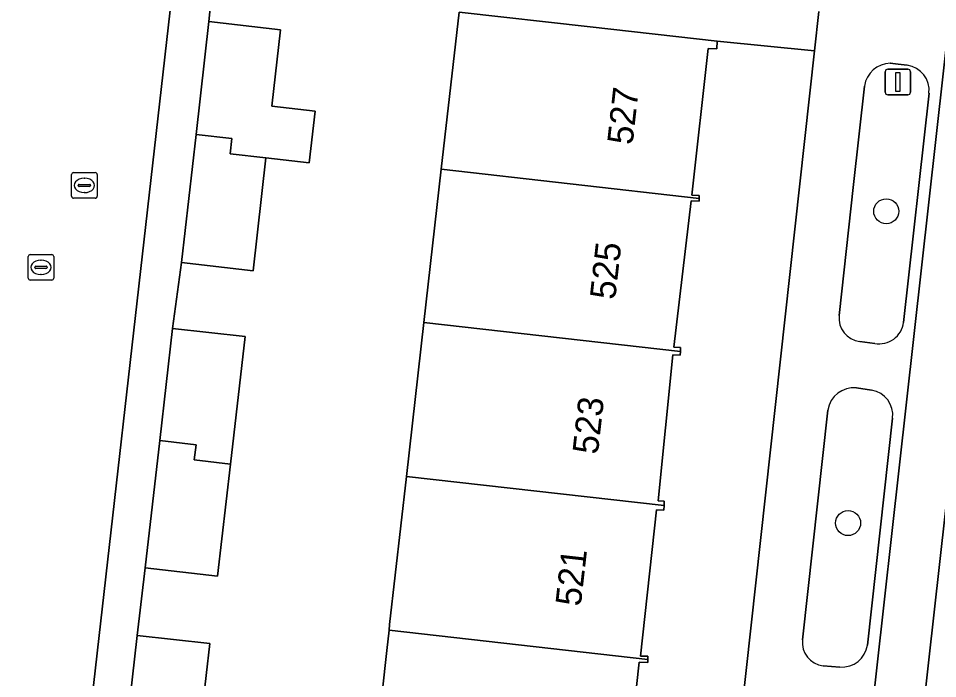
# Model space of a CAD drawing. Extents: x 161928 to 163071, y 386474 to 387428.
# Drawn here: x 162082.73 to 162118.72, y 387207.45 to 387233.28 of the extents above; entities that cross this region are included whole.
import ezdxf

# ---------------------------------------------------------------- set-up
doc = ezdxf.new("R2010")
doc.units = 0
for name, color, linetype in [('IMGEO_Boom', 7, 'Continuous'), ('IMGEO_Erf', 7, 'Continuous'), ('IMGEO_Groenvoorziening', 7, 'Continuous'), ('IMGEO_Kolk', 7, 'Continuous'), ('IMGEO_Lichtmast', 7, 'Continuous'), ('IMGEO_Pand', 7, 'Continuous'), ('IMGEO_Pand_nummerreeks', 7, 'Continuous'), ('IMGEO_Parkeervlak_open', 7, 'Continuous'), ('IMGEO_Rijbaan_lokaal_open', 7, 'Continuous'), ('IMGEO_Rioolput', 7, 'Continuous'), ('IMGEO_Voetpad_open', 7, 'Continuous')]:
    doc.layers.add(name, color=color, linetype=linetype)

msp = doc.modelspace()

# ---------------------------------------------------------------- linework, layer by layer
at = {"layer": 'IMGEO_Boom'}
for centre in [(162116.71, 387225.737), (162115.218, 387213.535)]:
    msp.add_circle(centre, 0.489, dxfattribs=at)
at = {"layer": 'IMGEO_Erf'}
for points in [[(162090.33, 387234.581), (162090.195, 387233.157), (162092.999, 387232.836), (162092.658, 387229.853), (162094.354, 387229.659), (162094.122, 387227.631), (162092.426, 387227.826), (162091.921, 387223.413), (162089.117, 387223.734), (162088.772, 387221.155), (162091.607, 387220.831), (162091.036, 387215.843), (162090.534, 387211.457), (162087.699, 387211.782), (162087.389, 387209.143), (162090.232, 387208.818), (162089.66, 387203.819)], [(162096.59, 387203.345), (162097.157, 387208.548), (162097.243, 387209.344), (162097.268, 387209.568), (162097.925, 387215.356), (162098.61, 387221.387), (162099.29, 387227.379), (162099.988, 387233.525)], [(162109.887, 387195.59), (162113.903, 387232.017), (162110.09, 387232.391), (162110.079, 387232.094), (162109.736, 387232.106), (162109.099, 387226.361), (162109.388, 387226.35), (162109.385, 387226.242), (162109.381, 387226.134), (162109.076, 387226.145), (162108.395, 387220.417), (162108.659, 387220.407), (162108.653, 387220.255), (162108.648, 387220.107), (162108.356, 387220.117), (162107.786, 387214.406), (162108.02, 387214.398), (162108.013, 387214.22), (162108.007, 387214.042), (162107.718, 387214.052), (162107.092, 387208.333), (162107.381, 387208.322), (162107.377, 387208.202), (162107.373, 387208.087), (162107.033, 387208.099), (162106.417, 387202.384)]]:
    msp.add_lwpolyline(points, dxfattribs=at)
at = {"layer": 'IMGEO_Groenvoorziening'}
for points in [[(162117.532, 387231.448), (162117.175, 387231.498), (162116.871, 387231.528)], [(162115.863, 387230.639), (162115.429, 387226.78)], [(162117.387, 387221.391), (162118.385, 387230.353)], [(162115.429, 387226.78), (162114.865, 387221.658)], [(162115.674, 387220.641), (162116.264, 387220.568)], [(162116.137, 387218.741), (162115.546, 387218.826)], [(162114.421, 387217.954), (162113.429, 387208.967)], [(162115.973, 387208.764), (162116.96, 387217.638)], [(162114.239, 387207.95), (162114.899, 387207.903)]]:
    msp.add_lwpolyline(points, dxfattribs=at)
for centre, radius, start, end in [((162116.88, 387230.502), 1.026, 90.4952, 172.3259), ((162117.4, 387230.466), 0.991, 353.4828, 82.354), ((162115.787, 387221.561), 0.927, 173.9999, 263.003), ((162116.44, 387221.505), 0.953, 259.3338, 353.1385), ((162115.443, 387217.797), 1.034, 84.2752, 171.2842), ((162115.965, 387217.754), 1.002, 353.3468, 80.1098), ((162114.351, 387208.87), 0.927, 173.9943, 263.0776), ((162114.981, 387208.901), 1.002, 265.3215, 352.1151)]:
    msp.add_arc(centre, radius, start, end, dxfattribs=at)
at = {"layer": 'IMGEO_Kolk'}
for p, q in [((162083.116, 387223.118), (162083.116, 387223.97)), ((162083.191, 387224.044), (162084.043, 387224.044)), ((162083.604, 387223.824), (162083.629, 387223.824)), ((162084.117, 387223.97), (162084.117, 387223.118)), ((162083.375, 387223.538), (162083.375, 387223.55)), ((162083.813, 387223.501), (162083.415, 387223.501)), ((162083.418, 387223.587), (162083.816, 387223.587)), ((162083.859, 387223.55), (162083.859, 387223.538)), ((162084.043, 387223.044), (162083.191, 387223.044)), ((162083.627, 387223.264), (162083.602, 387223.264))]:
    msp.add_line(p, q, dxfattribs=at)
for points in [[(162083.116, 387223.118), (162083.116, 387223.97)], [(162083.191, 387224.044), (162084.043, 387224.044)], [(162084.117, 387223.97), (162084.117, 387223.118)], [(162084.043, 387223.044), (162083.191, 387223.044)]]:
    msp.add_lwpolyline(points, dxfattribs=at)
for centre, radius, start, end in [((162083.193, 387223.968), 0.0765, 91.552, 178.448), ((162083.193, 387223.968), 0.0765, 91.552, 178.448), ((162084.041, 387223.968), 0.0765, 1.552, 88.448), ((162084.041, 387223.968), 0.0765, 1.552, 88.448), ((162083.415, 387223.547), 0.0403, 85.8775, 175.7526), ((162083.412, 387223.537), 0.0366, 178.938, 274.7102), ((162083.816, 387223.544), 0.043, 264.8664, 352.4533), ((162083.82, 387223.549), 0.0386, 1.7309, 96.639), ((162083.193, 387223.12), 0.0765, 181.552, 268.448), ((162083.193, 387223.12), 0.0765, 181.552, 268.448), ((162084.041, 387223.12), 0.0765, 271.552, 358.448), ((162084.041, 387223.12), 0.0765, 271.552, 358.448)]:
    msp.add_arc(centre, radius, start, end, dxfattribs=at)
for centre, major_axis, ratio, start_param, end_param in [((162083.603, 387223.544), (-0.387, 0.002), 0.722429, 4.712389, 7.853982), ((162083.628, 387223.544), (-0.39, 0.002), 0.717154, 1.570796, 4.712389)]:
    msp.add_ellipse(centre, major_axis=major_axis, ratio=ratio, start_param=start_param, end_param=end_param, dxfattribs=at)
at = {"layer": 'IMGEO_Lichtmast'}
for p, q in [((162116.771, 387231.296), (162117.561, 387231.296)), ((162117.561, 387231.296), (162116.771, 387231.296)), ((162116.671, 387230.396), (162116.671, 387231.196)), ((162116.671, 387231.196), (162116.671, 387230.396)), ((162117.661, 387231.196), (162117.661, 387230.396)), ((162117.661, 387230.396), (162117.661, 387231.196)), ((162117.561, 387230.296), (162116.771, 387230.296)), ((162116.771, 387230.296), (162117.561, 387230.296))]:
    msp.add_line(p, q, dxfattribs=at)
msp.add_lwpolyline([(162117.091, 387231.171), (162117.241, 387231.171), (162117.241, 387230.421), (162117.091, 387230.421), (162117.091, 387231.171)], dxfattribs=at)
for centre, start, end in [((162116.771, 387231.196), 90, 180), ((162116.771, 387231.196), 90, 180), ((162117.561, 387231.196), 0, 90), ((162117.561, 387231.196), 360, 90), ((162116.771, 387230.396), 180, 270), ((162116.771, 387230.396), 180, 270), ((162117.561, 387230.396), 270, 0), ((162117.561, 387230.396), 270, 0)]:
    msp.add_arc(centre, 0.1, start, end, dxfattribs=at)
at = {"layer": 'IMGEO_Pand'}
for points in [[(162109.385, 387226.242), (162109.388, 387226.35), (162109.099, 387226.361), (162109.736, 387232.106), (162110.079, 387232.094), (162110.09, 387232.391), (162105.122, 387232.949), (162099.988, 387233.525), (162099.29, 387227.379)], [(162092.999, 387232.836), (162090.195, 387233.157), (162089.69, 387228.745), (162091.092, 387228.584), (162091.024, 387227.987), (162092.426, 387227.826), (162094.122, 387227.631), (162094.354, 387229.659), (162092.658, 387229.853)], [(162091.024, 387227.987), (162091.092, 387228.584), (162089.69, 387228.745), (162089.117, 387223.734), (162091.921, 387223.413), (162092.426, 387227.826)], [(162108.653, 387220.255), (162108.659, 387220.407), (162108.395, 387220.417), (162109.076, 387226.145), (162109.381, 387226.134), (162109.385, 387226.242), (162099.29, 387227.379), (162098.61, 387221.387)], [(162098.61, 387221.387), (162097.925, 387215.356), (162108.013, 387214.22), (162108.02, 387214.398), (162107.786, 387214.406), (162108.356, 387220.117), (162108.648, 387220.107), (162108.653, 387220.255)], [(162091.036, 387215.843), (162091.607, 387220.831), (162088.772, 387221.155), (162088.269, 387216.764), (162089.687, 387216.602), (162089.619, 387216.005)], [(162089.619, 387216.005), (162089.687, 387216.602), (162088.269, 387216.764), (162087.699, 387211.782), (162090.534, 387211.457), (162091.036, 387215.843)], [(162097.925, 387215.356), (162097.268, 387209.568), (162097.243, 387209.344), (162107.377, 387208.202), (162107.381, 387208.322), (162107.092, 387208.333), (162107.718, 387214.052), (162108.007, 387214.042), (162108.013, 387214.22)], [(162106.641, 387202.212), (162106.647, 387202.375), (162106.417, 387202.384), (162107.033, 387208.099), (162107.373, 387208.087), (162107.377, 387208.202), (162097.243, 387209.344), (162097.157, 387208.548), (162096.59, 387203.345)], [(162089.66, 387203.819), (162090.232, 387208.818), (162087.389, 387209.143), (162086.885, 387204.741), (162088.307, 387204.578), (162088.238, 387203.981)]]:
    msp.add_lwpolyline(points, close=True, dxfattribs=at)
at = {"layer": 'IMGEO_Parkeervlak_open'}
for points in [[(162121.808, 387256.578), (162121.574, 387254.719), (162115.182, 387197.475)], [(162117.072, 387196.521), (162123.558, 387254.485)]]:
    msp.add_lwpolyline(points, dxfattribs=at)
at = {"layer": 'IMGEO_Rijbaan_lokaal_open'}
msp.add_lwpolyline([(162126.448, 387235.259), (162128.563, 387254.234), (162130.777, 387274.349), (162125.812, 387274.929), (162125.677, 387273.645), (162125.041, 387267.693), (162124.036, 387258.734), (162123.853, 387257.116), (162123.558, 387254.485), (162117.072, 387196.521), (162116.857, 387194.692), (162116.195, 387188.705), (162116.121, 387188.038), (162114.042, 387169.308), (162113.916, 387168.273), (162118.898, 387167.619), (162118.995, 387168.628), (162119.765, 387175.585)], close=True, dxfattribs=at)
msp.add_lwpolyline([(162084.801, 387199.489), (162088.807, 387234.762)], dxfattribs=at)
at = {"layer": 'IMGEO_Rioolput'}
for p, q in [((162084.816, 387226.322), (162084.816, 387227.174)), ((162084.891, 387227.248), (162085.743, 387227.248)), ((162085.304, 387227.028), (162085.329, 387227.028)), ((162085.817, 387227.174), (162085.817, 387226.322)), ((162085.075, 387226.742), (162085.075, 387226.754)), ((162085.513, 387226.705), (162085.115, 387226.705)), ((162085.118, 387226.791), (162085.516, 387226.791)), ((162085.559, 387226.754), (162085.559, 387226.742)), ((162085.743, 387226.248), (162084.891, 387226.248)), ((162085.327, 387226.468), (162085.302, 387226.468))]:
    msp.add_line(p, q, dxfattribs=at)
for points in [[(162084.816, 387226.322), (162084.816, 387227.174)], [(162084.891, 387227.248), (162085.743, 387227.248)], [(162085.817, 387227.174), (162085.817, 387226.322)], [(162085.743, 387226.248), (162084.891, 387226.248)]]:
    msp.add_lwpolyline(points, dxfattribs=at)
for centre, radius, start, end in [((162084.893, 387227.172), 0.0765, 91.552, 178.448), ((162084.893, 387227.172), 0.0765, 91.552, 178.448), ((162085.741, 387227.172), 0.0765, 1.552, 88.448), ((162085.741, 387227.172), 0.0765, 1.552, 88.448), ((162085.115, 387226.751), 0.0403, 85.8775, 175.7526), ((162085.112, 387226.741), 0.0366, 178.938, 274.7102), ((162085.516, 387226.748), 0.043, 264.8664, 352.4533), ((162085.52, 387226.753), 0.0386, 1.7309, 96.639), ((162084.893, 387226.324), 0.0765, 181.552, 268.448), ((162084.893, 387226.324), 0.0765, 181.552, 268.448), ((162085.741, 387226.324), 0.0765, 271.552, 358.448), ((162085.741, 387226.324), 0.0765, 271.552, 358.448)]:
    msp.add_arc(centre, radius, start, end, dxfattribs=at)
for centre, major_axis, ratio, start_param, end_param in [((162085.303, 387226.748), (-0.387, 0.002), 0.722429, 4.712389, 7.853982), ((162085.328, 387226.748), (-0.39, 0.002), 0.717154, 1.570796, 4.712389)]:
    msp.add_ellipse(centre, major_axis=major_axis, ratio=ratio, start_param=start_param, end_param=end_param, dxfattribs=at)
at = {"layer": 'IMGEO_Voetpad_open'}
for points in [[(162115.182, 387197.475), (162121.574, 387254.719), (162121.808, 387256.578)], [(162100.426, 387235.08), (162097.786, 387235.379), (162092.993, 387235.921), (162092.98, 387235.776), (162088.328, 387236.249), (162088.348, 387236.446), (162085.753, 387236.739), (162080.831, 387237.296), (162080.802, 387237.042), (162080.652, 387235.722), (162081.205, 387235.663), (162088.807, 387234.762), (162084.801, 387199.489)], [(162087.159, 387196.59), (162088.443, 387196.449), (162107.906, 387194.252), (162108.67, 387194.184), (162109.7, 387194.065), (162109.887, 387195.59), (162105.999, 387196.053), (162095.919, 387197.192), (162086.952, 387198.198), (162086.313, 387199.742), (162086.885, 387204.741), (162087.389, 387209.143), (162087.699, 387211.782), (162088.269, 387216.764), (162088.772, 387221.155), (162089.117, 387223.734), (162089.69, 387228.745), (162090.195, 387233.157), (162090.33, 387234.581)], [(162099.988, 387233.525), (162105.122, 387232.949), (162110.09, 387232.391), (162113.903, 387232.017), (162114.072, 387233.552)], [(162114.072, 387233.552), (162113.903, 387232.017), (162109.887, 387195.59), (162109.7, 387194.065), (162109.367, 387191.043), (162109.166, 387189.675), (162111.295, 387189.434), (162110.193, 387179.937), (162109.099, 387169.955), (162108.814, 387167.351), (162108.8, 387167.253), (162108.763, 387167.071), (162108.709, 387166.894), (162108.639, 387166.722), (162108.555, 387166.557), (162108.456, 387166.401), (162108.343, 387166.254), (162108.218, 387166.117), (162108.081, 387165.992), (162107.934, 387165.88), (162107.727, 387163.616)], [(162116.871, 387231.528), (162117.175, 387231.498), (162117.532, 387231.448)], [(162114.865, 387221.658), (162115.429, 387226.78), (162115.863, 387230.639)], [(162118.385, 387230.353), (162117.387, 387221.391)], [(162116.264, 387220.568), (162115.674, 387220.641)], [(162115.546, 387218.826), (162116.137, 387218.741)], [(162113.429, 387208.967), (162114.421, 387217.954)], [(162116.96, 387217.638), (162115.973, 387208.764)], [(162114.899, 387207.903), (162114.239, 387207.95)]]:
    msp.add_lwpolyline(points, dxfattribs=at)
for centre, radius, start, end in [((162116.88, 387230.502), 1.026, 90.4952, 172.3259), ((162117.4, 387230.466), 0.991, 353.4828, 82.354), ((162115.787, 387221.561), 0.927, 173.9999, 263.003), ((162116.44, 387221.505), 0.953, 259.3338, 353.1385), ((162115.443, 387217.797), 1.034, 84.2752, 171.2842), ((162115.965, 387217.754), 1.002, 353.3468, 80.1098), ((162114.351, 387208.87), 0.927, 173.9943, 263.0776), ((162114.981, 387208.901), 1.002, 265.3215, 352.1151)]:
    msp.add_arc(centre, radius, start, end, dxfattribs=at)

# ---------------------------------------------------------------- texts
at = {"layer": 'IMGEO_Pand_nummerreeks'}
for s, p in [('527', (162106.775, 387228.31)), ('525', (162106.096, 387222.253)), ('523', (162105.417, 387216.197)), ('521', (162104.749, 387210.252))]:
    msp.add_text(s, height=1, rotation=83.6032, dxfattribs=at).set_placement(p)

doc.saveas('drawing.dxf')
